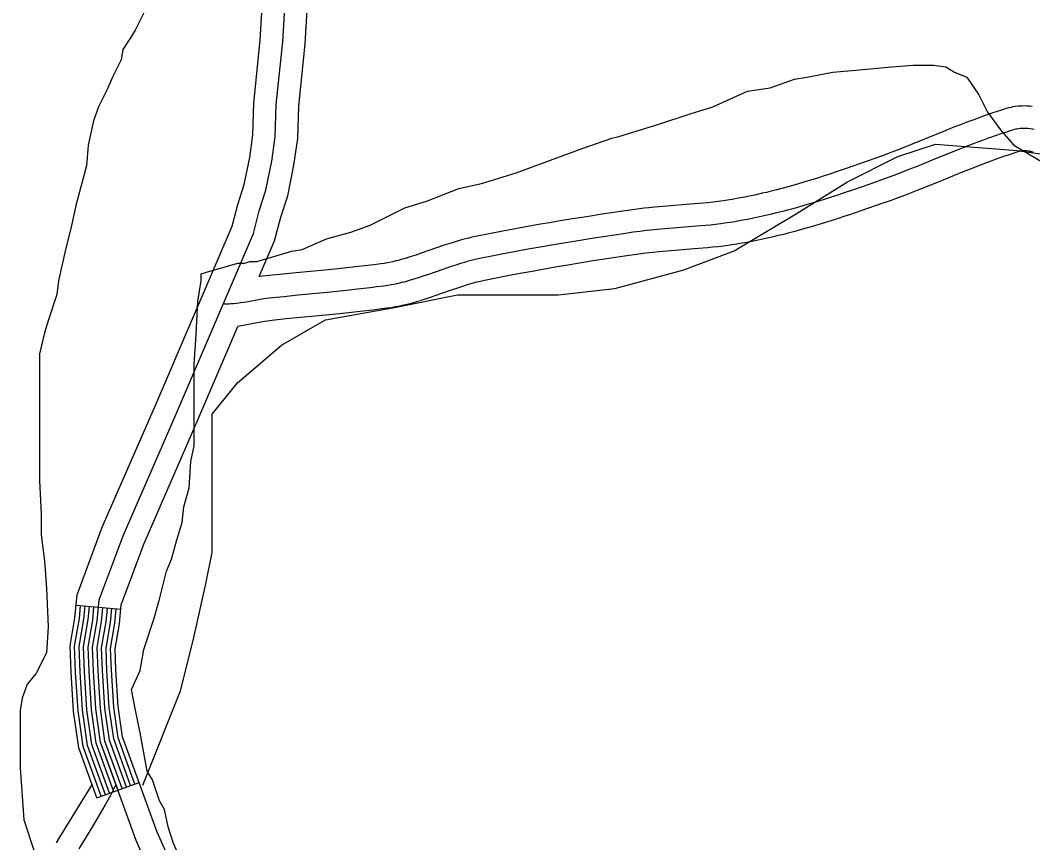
# Model space of a CAD drawing. Extents: x 3245246 to 3283090, y 806824 to 832173.
# Drawn here: x 3253560 to 3254238, y 829026 to 829576 of the extents above; entities that cross this region are included whole.
import ezdxf

# ---------------------------------------------------------------- set-up
doc = ezdxf.new("R2010")
doc.units = 0
for name, color, linetype in [('V-ROAD-CNTR', 7, 'Continuous'), ('V-SITE-VEGE', 7, 'Continuous'), ('V-TOPO-SHOR', 7, 'Continuous')]:
    doc.layers.add(name, color=color, linetype=linetype)

msp = doc.modelspace()

# ---------------------------------------------------------------- linework, layer by layer
at = {"layer": 'V-ROAD-CNTR'}
for p, q in [((3253597.85, 829184.6), (3253627.72, 829181.81)), ((3253611.78, 829055.72), (3253639.98, 829065.96))]:
    msp.add_line(p, q, dxfattribs=at)
for points in [[(3253611.78, 829055.72), (3253599.61, 829089.25), (3253596.16, 829113.68), (3253594.55, 829139.73), (3253593.8, 829157.37), (3253597.06, 829176.11), (3253598.5, 829191.51), (3253615.38, 829236.7), (3253650.5, 829317.34), (3253702.19, 829438.05), (3253705.95, 829452.61), (3253710.31, 829465.94), (3253713.97, 829484.09), (3253716.13, 829499.23), (3253716.77, 829520.39), (3253721.07, 829562.53), (3253731.21, 829733.42)], [(3253645.26, 829010.97), (3253638.14, 829027.07), (3253614.24, 829092.9), (3253611.1, 829115.19), (3253609.53, 829140.51), (3253608.86, 829156.39), (3253611.94, 829174.13), (3253613.25, 829188.13), (3253629.29, 829231.07), (3253664.27, 829311.39), (3253716.42, 829433.19), (3253720.35, 829448.4), (3253724.84, 829462.12), (3253728.76, 829481.54), (3253731.1, 829497.94), (3253731.75, 829519.4), (3253736.03, 829561.32), (3253746.22, 829733.17)], [(3253720.4, 829404.36), (3253730.66, 829428.33), (3253734.76, 829444.19), (3253739.37, 829458.29), (3253743.55, 829478.99), (3253746.07, 829496.66), (3253746.73, 829518.42), (3253750.98, 829560.12), (3253761.23, 829732.92)], [(3254237.4, 829518.18), (3254235.59, 829518.36), (3254233.7, 829518.47), (3254232.02, 829518.5), (3254230.52, 829518.47), (3254229.19, 829518.41), (3254227.94, 829518.31), (3254226.02, 829518.09), (3254224.46, 829517.84), (3254223.21, 829517.59), (3254221.5, 829517.2), (3254219.88, 829516.74), (3254216.74, 829515.76), (3254213.83, 829514.82), (3254211.03, 829513.88), (3254208.3, 829512.95), (3254203.1, 829511.12), (3254198.23, 829509.34), (3254193.69, 829507.63), (3254189.45, 829506), (3254185.49, 829504.45), (3254178.12, 829501.51), (3254165.35, 829496.33), (3254155.84, 829492.47), (3254148.75, 829489.65), (3254143.45, 829487.59), (3254139.5, 829486.08), (3254136.56, 829484.98), (3254132.12, 829483.36), (3254127.66, 829481.79), (3254112.91, 829476.68), (3254105.55, 829474.18), (3254101.9, 829472.97), (3254098.25, 829471.77), (3254094.42, 829470.54), (3254090.82, 829469.42), (3254087.48, 829468.39), (3254081.14, 829466.5), (3254075.61, 829464.92), (3254070.77, 829463.59), (3254066.53, 829462.48), (3254062.81, 829461.54), (3254059.56, 829460.74), (3254056.74, 829460.08), (3254051.72, 829458.94), (3254047.98, 829458.15), (3254045.19, 829457.58), (3254040.96, 829456.76), (3254036.73, 829456), (3254034.78, 829455.68), (3254030.87, 829455.08), (3254027.21, 829454.58), (3254023.74, 829454.16), (3254020.46, 829453.8), (3254017.39, 829453.48), (3254011.5, 829452.95), (3253990.36, 829451.25), (3253984.94, 829450.77), (3253980.85, 829450.37), (3253977.73, 829450.04), (3253973.09, 829449.49), (3253968.46, 829448.87), (3253961.91, 829447.93), (3253949.76, 829446.11), (3253939.13, 829444.46), (3253929.83, 829442.97), (3253921.7, 829441.63), (3253914.6, 829440.42), (3253908.37, 829439.34), (3253897.51, 829437.4), (3253889.36, 829435.89), (3253883.24, 829434.74), (3253874.1, 829432.97), (3253864.9, 829431.14), (3253862.64, 829430.66), (3253860.43, 829430.15), (3253858.31, 829429.62), (3253856.28, 829429.09), (3253854.3, 829428.54), (3253850.63, 829427.46), (3253847.21, 829426.39), (3253844.04, 829425.35), (3253838.33, 829423.4), (3253828.6, 829419.99), (3253825.07, 829418.79), (3253822.03, 829417.79), (3253819.31, 829416.93)], [(3254235.94, 829503.25), (3254234.45, 829503.4), (3254233.14, 829503.47), (3254232, 829503.49), (3254231.01, 829503.48), (3254230.14, 829503.44), (3254229.39, 829503.38), (3254228.07, 829503.23), (3254227.08, 829503.07), (3254226.35, 829502.92), (3254225.25, 829502.67), (3254224.16, 829502.36), (3254221.28, 829501.46), (3254218.5, 829500.56), (3254215.81, 829499.67), (3254213.21, 829498.78), (3254208.17, 829497), (3254203.45, 829495.28), (3254199.02, 829493.61), (3254194.88, 829492.02), (3254191, 829490.5), (3254183.72, 829487.59), (3254170.99, 829482.43), (3254161.43, 829478.55), (3254154.24, 829475.69), (3254148.85, 829473.59), (3254144.8, 829472.05), (3254141.75, 829470.91), (3254137.18, 829469.24), (3254132.61, 829467.63), (3254117.78, 829462.5), (3254110.34, 829459.97), (3254106.61, 829458.72), (3254102.87, 829457.5), (3254098.95, 829456.25), (3254095.28, 829455.09), (3254091.83, 829454.03), (3254085.34, 829452.1), (3254079.65, 829450.47), (3254074.66, 829449.1), (3254070.28, 829447.95), (3254066.43, 829446.98), (3254063.07, 829446.16), (3254060.11, 829445.46), (3254054.93, 829444.29), (3254051.04, 829443.46), (3254048.11, 829442.87), (3254043.71, 829442.02), (3254039.29, 829441.22), (3254037.16, 829440.87), (3254033.02, 829440.23), (3254029.13, 829439.7), (3254025.47, 829439.26), (3254022.04, 829438.88), (3254018.82, 829438.55), (3254012.78, 829438), (3253991.62, 829436.3), (3253986.33, 829435.83), (3253982.37, 829435.45), (3253979.4, 829435.13), (3253974.96, 829434.61), (3253970.52, 829434.01), (3253964.08, 829433.09), (3253952.02, 829431.29), (3253941.47, 829429.65), (3253932.25, 829428.17), (3253924.19, 829426.83), (3253917.14, 829425.63), (3253910.97, 829424.56), (3253900.19, 829422.64), (3253892.11, 829421.15), (3253886.06, 829420.01), (3253876.99, 829418.25), (3253867.92, 829416.44), (3253865.88, 829416.01), (3253863.92, 829415.56), (3253862.01, 829415.09), (3253860.18, 829414.61), (3253858.41, 829414.12), (3253854.99, 829413.11), (3253851.79, 829412.11), (3253848.81, 829411.13), (3253843.23, 829409.22), (3253833.5, 829405.81), (3253829.84, 829404.57), (3253826.63, 829403.51), (3253823.82, 829402.62)], [(3254238.58, 829502.85), (3254237.66, 829503.01), (3254235.94, 829503.25)], [(3254234.49, 829488.33), (3254233.3, 829488.44), (3254232.58, 829488.48), (3254231.98, 829488.49), (3254231.49, 829488.48), (3254231.09, 829488.46), (3254230.83, 829488.44), (3254230.12, 829488.36), (3254229.7, 829488.3), (3254229.49, 829488.25), (3254229, 829488.14), (3254228.43, 829487.98), (3254225.83, 829487.17), (3254223.18, 829486.31), (3254220.6, 829485.45), (3254218.12, 829484.61), (3254213.24, 829482.89), (3254208.66, 829481.21), (3254204.36, 829479.59), (3254200.31, 829478.04), (3254196.51, 829476.55), (3254189.32, 829473.68), (3254176.62, 829468.53), (3254167.02, 829464.63), (3254159.74, 829461.74), (3254154.24, 829459.59), (3254150.09, 829458.01), (3254146.95, 829456.84), (3254142.25, 829455.12), (3254137.55, 829453.47), (3254122.65, 829448.31), (3254115.12, 829445.75), (3254111.31, 829444.48), (3254107.48, 829443.23), (3254103.49, 829441.95), (3254099.73, 829440.77), (3254096.17, 829439.67), (3254089.54, 829437.7), (3254083.69, 829436.03), (3254078.54, 829434.62), (3254074.02, 829433.43), (3254070.05, 829432.42), (3254066.57, 829431.57), (3254063.49, 829430.84), (3254058.15, 829429.64), (3254054.1, 829428.78), (3254051.03, 829428.15), (3254046.46, 829427.27), (3254041.86, 829426.44), (3254039.53, 829426.05), (3254035.16, 829425.38), (3254031.04, 829424.83), (3254027.2, 829424.36), (3254023.62, 829423.96), (3254020.26, 829423.62), (3254014.07, 829423.06), (3253992.88, 829421.36), (3253987.72, 829420.9), (3253983.89, 829420.52), (3253981.08, 829420.22), (3253976.83, 829419.72), (3253972.59, 829419.16), (3253966.26, 829418.24), (3253954.28, 829416.46), (3253943.81, 829414.83), (3253934.66, 829413.36), (3253926.67, 829412.04), (3253919.67, 829410.85), (3253913.57, 829409.79), (3253902.87, 829407.88), (3253894.86, 829406.4), (3253888.87, 829405.27), (3253879.88, 829403.53), (3253870.95, 829401.75), (3253869.13, 829401.37), (3253867.4, 829400.97), (3253865.72, 829400.55), (3253864.08, 829400.12), (3253862.52, 829399.69), (3253859.35, 829398.76), (3253856.37, 829397.83), (3253853.58, 829396.91), (3253848.14, 829395.05), (3253838.4, 829391.63), (3253834.6, 829390.34), (3253831.23, 829389.23), (3253828.33, 829388.32)], [(3254238.01, 829487.62), (3254237.21, 829487.82), (3254236.5, 829487.97), (3254235.84, 829488.1), (3254235.33, 829488.19), (3254233.85, 829488.4)], [(3253819.5, 829416.99), (3253817.13, 829416.28), (3253815.16, 829415.71), (3253813.46, 829415.25), (3253812.02, 829414.88), (3253809.38, 829414.26), (3253807.47, 829413.85), (3253806.09, 829413.58), (3253803.94, 829413.21), (3253801.75, 829412.89), (3253797.14, 829412.3), (3253792.75, 829411.77), (3253784.44, 829410.82), (3253777.16, 829410.04), (3253764.32, 829408.75), (3253744.95, 829406.85), (3253720.4, 829404.36)], [(3253823.82, 829402.62), (3253821.35, 829401.88), (3253819.18, 829401.26), (3253817.28, 829400.75), (3253815.61, 829400.32), (3253812.68, 829399.62), (3253810.47, 829399.15), (3253808.8, 829398.83), (3253806.29, 829398.39), (3253803.77, 829398.03), (3253798.99, 829397.42), (3253794.5, 829396.87), (3253786.09, 829395.91), (3253778.71, 829395.12), (3253765.81, 829393.82), (3253746.44, 829391.92), (3253736.76, 829390.94), (3253727.09, 829389.9), (3253725.16, 829389.66), (3253723.35, 829389.4), (3253719.96, 829388.83), (3253714.01, 829387.73), (3253711.78, 829387.33), (3253709.83, 829387), (3253708.13, 829386.74), (3253706.64, 829386.53), (3253705.34, 829386.38), (3253703.06, 829386.16), (3253701.35, 829386.05), (3253700.07, 829386), (3253698.16, 829385.99), (3253697.2, 829386.02), (3253696.25, 829386.07)], [(3253828.13, 829388.26), (3253825.57, 829387.49), (3253823.2, 829386.81), (3253821.1, 829386.24), (3253819.2, 829385.75), (3253815.97, 829384.99), (3253813.47, 829384.45), (3253811.51, 829384.07), (3253808.65, 829383.58), (3253805.8, 829383.17), (3253800.84, 829382.53), (3253796.26, 829381.98), (3253787.74, 829381), (3253780.27, 829380.2), (3253767.29, 829378.89), (3253747.93, 829377), (3253738.32, 829376.02), (3253728.82, 829375), (3253727.17, 829374.79), (3253725.67, 829374.58), (3253722.55, 829374.06), (3253706.12, 829371.03)], [(3253658.66, 829017.76), (3253652.06, 829032.67), (3253628.88, 829096.55), (3253626.03, 829116.71), (3253624.51, 829141.29), (3253623.91, 829155.41), (3253626.82, 829172.14), (3253628, 829184.75), (3253643.2, 829225.45), (3253678.04, 829305.44), (3253706.12, 829371.03)], [(3253614.6, 829056.74), (3253602.54, 829089.98), (3253599.15, 829113.98), (3253597.55, 829139.88), (3253596.81, 829157.17), (3253600.04, 829175.71), (3253600.84, 829184.32)], [(3253617.42, 829057.77), (3253605.46, 829090.71), (3253602.13, 829114.29), (3253600.54, 829140.04), (3253599.82, 829156.98), (3253603.01, 829175.32), (3253603.83, 829184.04)], [(3253620.24, 829058.79), (3253608.39, 829091.44), (3253605.12, 829114.59), (3253603.54, 829140.2), (3253602.84, 829156.78), (3253605.99, 829174.92), (3253606.81, 829183.76)], [(3253623.06, 829059.81), (3253611.32, 829092.17), (3253608.11, 829114.89), (3253606.54, 829140.35), (3253605.85, 829156.59), (3253608.97, 829174.52), (3253609.8, 829183.48)], [(3253625.88, 829060.84), (3253614.24, 829092.9), (3253611.1, 829115.19), (3253609.53, 829140.51), (3253608.86, 829156.39), (3253611.94, 829174.13), (3253612.79, 829183.2)], [(3253628.7, 829061.86), (3253617.17, 829093.63), (3253614.08, 829115.5), (3253612.53, 829140.66), (3253611.87, 829156.19), (3253614.92, 829173.73), (3253615.78, 829182.92)], [(3253631.52, 829062.89), (3253620.1, 829094.36), (3253617.07, 829115.8), (3253615.52, 829140.82), (3253614.88, 829156), (3253617.89, 829173.33), (3253618.76, 829182.64)], [(3253634.34, 829063.91), (3253623.02, 829095.09), (3253620.06, 829116.1), (3253618.52, 829140.98), (3253617.89, 829155.8), (3253620.87, 829172.94), (3253621.75, 829182.37)], [(3253637.16, 829064.93), (3253625.95, 829095.82), (3253623.04, 829116.4), (3253621.52, 829141.13), (3253620.9, 829155.61), (3253623.85, 829172.54), (3253624.74, 829182.09)], [(3253608.5, 829064.76), (3253586.86, 829029.38), (3253584.57, 829025.58)], [(3253624.51, 829064.61), (3253622.63, 829060.84), (3253620.81, 829057.35), (3253619.06, 829054.1), (3253617.38, 829051.08), (3253615.78, 829048.26), (3253614.25, 829045.63), (3253611.35, 829040.73), (3253608.78, 829036.46), (3253599.68, 829021.59)]]:
    msp.add_lwpolyline(points, dxfattribs=at)
at = {"layer": 'V-SITE-VEGE'}
for p, q in [((3253644.35, 829583.15), (3253637.37, 829569.19)), ((3253637.37, 829569.19), (3253633.88, 829563.36)), ((3253633.88, 829563.36), (3253629.22, 829556.39)), ((3253629.22, 829556.39), (3253628.06, 829549.4)), ((3253628.06, 829549.4), (3253622.24, 829537.77)), ((3254086.53, 829537.7), (3254103.98, 829541.19)), ((3254103.98, 829541.19), (3254119.11, 829542.35)), ((3254119.11, 829542.35), (3254143.54, 829544.68)), ((3254143.54, 829544.68), (3254157.51, 829545.84)), ((3254157.51, 829545.84), (3254171.47, 829545.84)), ((3254171.47, 829545.84), (3254179.62, 829544.67)), ((3254179.62, 829544.67), (3254185.44, 829541.18)), ((3254185.44, 829541.18), (3254193.58, 829537.69)), ((3253622.24, 829537.77), (3253618.74, 829529.62)), ((3254062.09, 829530.72), (3254078.38, 829536.54)), ((3254078.38, 829536.54), (3254086.53, 829537.7)), ((3254193.58, 829537.69), (3254201.72, 829526.05)), ((3253618.74, 829529.62), (3253612.92, 829517.99)), ((3254023.69, 829517.93), (3254046.96, 829528.4)), ((3254046.96, 829528.4), (3254062.09, 829530.72)), ((3254201.72, 829526.05), (3254207.54, 829514.41)), ((3253612.92, 829517.99), (3253609.43, 829508.68)), ((3253987.61, 829506.3), (3254008.56, 829513.28)), ((3254008.56, 829513.28), (3254023.69, 829517.93)), ((3254207.54, 829514.41), (3254216.85, 829501.61)), ((3253609.43, 829508.68), (3253605.94, 829492.39)), ((3253960.85, 829498.16), (3253987.61, 829506.3)), ((3254216.85, 829501.61), (3254224.99, 829492.3)), ((3253605.94, 829492.39), (3253604.77, 829478.42)), ((3253936.41, 829490.01), (3253956.19, 829496.99)), ((3253956.19, 829496.99), (3253960.85, 829498.16)), ((3254224.99, 829492.3), (3254244.77, 829480.66)), ((3253904.99, 829478.38), (3253923.61, 829485.36)), ((3253923.61, 829485.36), (3253936.41, 829490.01)), ((3253604.77, 829478.42), (3253597.79, 829452.83)), ((3253892.19, 829473.73), (3253904.99, 829478.38)), ((3253868.92, 829466.75), (3253892.19, 829473.73)), ((3253853.79, 829463.26), (3253868.92, 829466.75)), ((3253832.84, 829455.12), (3253853.79, 829463.26)), ((3253597.79, 829452.83), (3253594.29, 829436.53)), ((3253817.71, 829450.47), (3253832.84, 829455.12)), ((3253794.44, 829438.83), (3253817.71, 829450.47)), ((3253781.64, 829434.18), (3253794.44, 829438.83)), ((3253594.29, 829436.53), (3253590.8, 829422.57)), ((3253765.35, 829429.53), (3253781.64, 829434.18)), ((3253749.06, 829422.55), (3253765.35, 829429.53)), ((3253590.8, 829422.57), (3253586.14, 829401.63)), ((3253718.8, 829414.41), (3253742.08, 829421.39)), ((3253742.08, 829421.39), (3253749.06, 829422.55)), ((3253685.05, 829407.43), (3253706, 829413.25)), ((3253706, 829413.25), (3253710.65, 829413.25)), ((3253710.65, 829413.25), (3253714.15, 829414.41)), ((3253714.15, 829414.41), (3253718.8, 829414.41)), ((3253681.56, 829406.27), (3253685.05, 829407.43)), ((3253681.56, 829401.61), (3253681.56, 829406.27)), ((3253586.14, 829401.63), (3253584.98, 829392.32)), ((3253679.23, 829387.65), (3253681.56, 829401.61)), ((3253584.98, 829392.32), (3253579.16, 829374.86)), ((3253678.07, 829365.54), (3253679.23, 829387.65)), ((3253579.16, 829374.86), (3253576.83, 829366.72)), ((3253576.83, 829366.72), (3253573.34, 829352.76)), ((3253676.9, 829345.76), (3253678.07, 829365.54)), ((3253573.34, 829352.76), (3253573.33, 829267.81)), ((3253676.89, 829291.07), (3253676.9, 829345.76)), ((3253674.56, 829280.6), (3253676.89, 829291.07)), ((3253673.4, 829263.14), (3253674.56, 829280.6)), ((3253573.33, 829267.81), (3253574.48, 829245.7)), ((3253669.91, 829250.34), (3253673.4, 829263.14)), ((3253668.74, 829239.87), (3253669.91, 829250.34)), ((3253574.48, 829245.7), (3253574.48, 829231.74)), ((3253665.25, 829228.23), (3253668.74, 829239.87)), ((3253574.48, 829231.74), (3253576.81, 829214.28)), ((3253661.76, 829215.44), (3253665.25, 829228.23)), ((3253576.81, 829214.28), (3253577.97, 829195.67)), ((3253658.26, 829207.29), (3253661.76, 829215.44)), ((3253653.6, 829188.68), (3253658.26, 829207.29)), ((3253577.97, 829195.67), (3253579.13, 829170.07)), ((3253650.11, 829175.88), (3253653.6, 829188.68)), ((3253643.13, 829154.93), (3253650.11, 829175.88)), ((3253579.13, 829170.07), (3253577.96, 829152.61)), ((3253640.8, 829140.97), (3253643.13, 829154.93)), ((3253577.96, 829152.61), (3253570.98, 829138.65)), ((3253634.98, 829128.17), (3253640.8, 829140.97)), ((3253570.98, 829138.65), (3253565.16, 829131.67)), ((3253565.16, 829131.67), (3253561.67, 829122.36)), ((3253637.3, 829115.37), (3253634.98, 829128.17)), ((3253561.67, 829122.36), (3253560.5, 829114.21)), ((3253560.5, 829114.21), (3253560.5, 829075.81)), ((3253640.79, 829099.08), (3253637.3, 829115.37)), ((3253645.44, 829073.47), (3253640.79, 829099.08)), ((3253560.5, 829075.81), (3253562.82, 829040.91)), ((3253648.93, 829067.66), (3253645.44, 829073.47)), ((3253653.59, 829053.69), (3253648.93, 829067.66)), ((3253657.08, 829047.87), (3253653.59, 829053.69)), ((3253659.4, 829036.24), (3253657.08, 829047.87)), ((3253562.82, 829040.91), (3253569.8, 829019.96)), ((3253662.89, 829025.77), (3253659.4, 829036.24)), ((3253666.38, 829017.62), (3253662.89, 829025.77))]:
    msp.add_line(p, q, dxfattribs=at)
at = {"layer": 'V-TOPO-SHOR'}
msp.add_lwpolyline([(3253642.49, 829064.19), (3253667.76, 829127.27), (3253676.18, 829160.92), (3253684.61, 829198.77), (3253688.83, 829219.8), (3253688.85, 829274.49), (3253688.86, 829295.52), (3253688.87, 829312.34), (3253705.7, 829333.37), (3253735.16, 829358.59), (3253764.61, 829375.4), (3253810.88, 829383.8), (3253852.95, 829392.19), (3253878.19, 829392.18), (3253920.25, 829392.16), (3253958.11, 829396.35), (3254004.39, 829408.95), (3254038.04, 829421.56), (3254080.12, 829446.78), (3254113.78, 829467.79), (3254147.43, 829484.6), (3254172.68, 829493), (3254227.36, 829488.77), (3254256.8, 829484.55)], dxfattribs=at)

doc.saveas('drawing.dxf')
